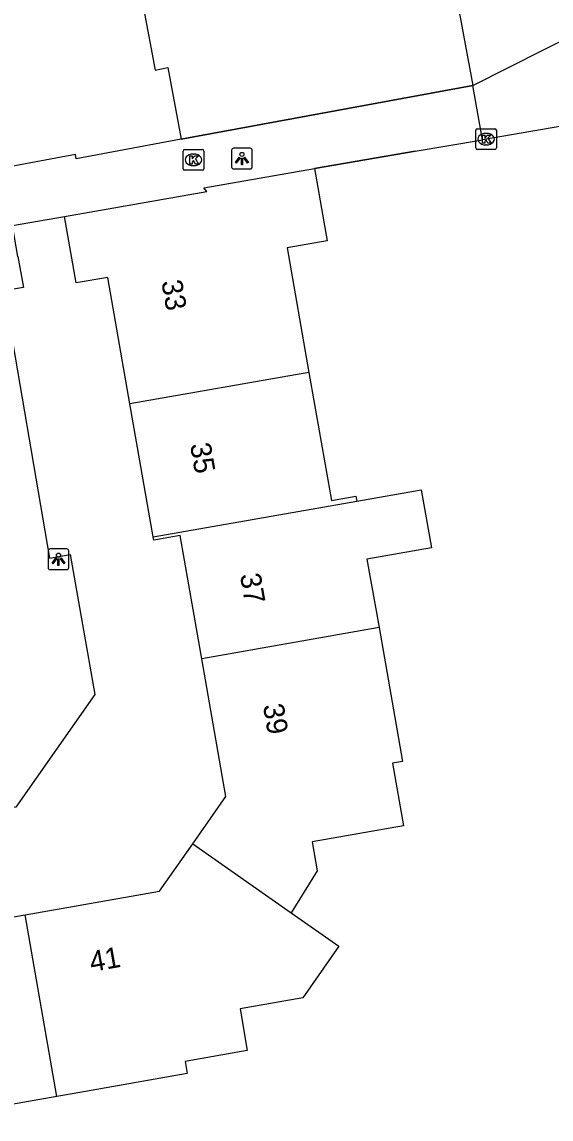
# Model space of a CAD drawing. Extents: x 157793 to 159380, y 380882 to 382313.
# Drawn here: x 158807 to 158832.6, y 381608.8 to 381661.8 of the extents above; entities that cross this region are included whole.
import ezdxf

# ---------------------------------------------------------------- set-up
doc = ezdxf.new("R2010")
doc.units = 0
for name, color, linetype in [('IMGEO_Groenvoorziening', 7, 'Continuous'), ('IMGEO_Kolk', 7, 'Continuous'), ('IMGEO_Lichtpunt', 7, 'Continuous'), ('IMGEO_Muur', 7, 'Continuous'), ('IMGEO_Pand', 7, 'Continuous'), ('IMGEO_Pand_nummerreeks', 7, 'Continuous'), ('IMGEO_Voetpad_halfverhard', 7, 'Continuous'), ('IMGEO_Voetpad_open', 7, 'Continuous')]:
    doc.layers.add(name, color=color, linetype=linetype)

msp = doc.modelspace()

# ---------------------------------------------------------------- linework, layer by layer
at = {"layer": 'IMGEO_Groenvoorziening'}
msp.add_lwpolyline([(158826.671, 381670.08), (158828.773, 381658.761)], dxfattribs=at)
at = {"layer": 'IMGEO_Kolk'}
for p, q in [((158828.907, 381655.748), (158828.907, 381656.6)), ((158828.982, 381656.674), (158829.834, 381656.674)), ((158829.908, 381656.6), (158829.908, 381655.748)), ((158829.395, 381656.454), (158829.42, 381656.454)), ((158814.753, 381654.745), (158814.753, 381655.597)), ((158814.828, 381655.671), (158815.68, 381655.671)), ((158815.754, 381655.597), (158815.754, 381654.745)), ((158829.834, 381655.674), (158828.982, 381655.674)), ((158829.418, 381655.894), (158829.393, 381655.894)), ((158815.241, 381655.451), (158815.266, 381655.451)), ((158815.68, 381654.671), (158814.828, 381654.671)), ((158815.264, 381654.891), (158815.239, 381654.891))]:
    msp.add_line(p, q, dxfattribs=at)
for points in [[(158828.907, 381655.748), (158828.907, 381656.6)], [(158828.982, 381656.674), (158829.834, 381656.674)], [(158829.908, 381656.6), (158829.908, 381655.748)], [(158829.228, 381656.374), (158829.351, 381656.374), (158829.351, 381656.223), (158829.481, 381656.374), (158829.645, 381656.374), (158829.499, 381656.223), (158829.652, 381655.974), (158829.5, 381655.974), (158829.415, 381656.138), (158829.351, 381656.071), (158829.351, 381655.974), (158829.228, 381655.974), (158829.228, 381656.374)], [(158814.753, 381654.745), (158814.753, 381655.597)], [(158814.828, 381655.671), (158815.68, 381655.671)], [(158815.754, 381655.597), (158815.754, 381654.745)], [(158829.834, 381655.674), (158828.982, 381655.674)], [(158815.074, 381655.371), (158815.197, 381655.371), (158815.197, 381655.22), (158815.327, 381655.371), (158815.491, 381655.371), (158815.345, 381655.22), (158815.498, 381654.971), (158815.346, 381654.971), (158815.261, 381655.135), (158815.197, 381655.068), (158815.197, 381654.971), (158815.074, 381654.971), (158815.074, 381655.371)], [(158815.68, 381654.671), (158814.828, 381654.671)]]:
    msp.add_lwpolyline(points, dxfattribs=at)
for centre, start, end in [((158828.984, 381656.598), 91.552, 178.448), ((158828.984, 381656.598), 91.552, 178.448), ((158829.832, 381656.598), 1.552, 88.448), ((158829.832, 381656.598), 1.552, 88.448), ((158814.83, 381655.595), 91.552, 178.448), ((158814.83, 381655.595), 91.552, 178.448), ((158815.678, 381655.595), 1.552, 88.448), ((158815.678, 381655.595), 1.552, 88.448), ((158828.984, 381655.75), 181.552, 268.448), ((158828.984, 381655.75), 181.552, 268.448), ((158829.832, 381655.75), 271.552, 358.448), ((158829.832, 381655.75), 271.552, 358.448), ((158814.83, 381654.747), 181.552, 268.448), ((158814.83, 381654.747), 181.552, 268.448), ((158815.678, 381654.747), 271.552, 358.448), ((158815.678, 381654.747), 271.552, 358.448)]:
    msp.add_arc(centre, 0.0765, start, end, dxfattribs=at)
for centre, major_axis, ratio, start_param, end_param in [((158829.394, 381656.174), (-0.387, 0.002), 0.722429, 4.712389, 7.853982), ((158829.419, 381656.174), (-0.39, 0.002), 0.717154, 1.570796, 4.712389), ((158815.24, 381655.171), (-0.387, 0.002), 0.722429, 4.712389, 7.853982), ((158815.265, 381655.171), (-0.39, 0.002), 0.717154, 1.570796, 4.712389)]:
    msp.add_ellipse(centre, major_axis=major_axis, ratio=ratio, start_param=start_param, end_param=end_param, dxfattribs=at)
at = {"layer": 'IMGEO_Lichtpunt'}
for p, q in [((158817.099, 381655.638), (158817.099, 381654.831)), ((158817.099, 381655.638), (158817.099, 381654.831)), ((158818.001, 381655.733), (158817.193, 381655.733)), ((158818.001, 381655.733), (158817.193, 381655.733)), ((158818.095, 381654.831), (158818.095, 381655.638)), ((158818.095, 381654.831), (158818.095, 381655.638)), ((158817.193, 381654.737), (158818.001, 381654.737)), ((158817.193, 381654.737), (158818.001, 381654.737)), ((158808.226, 381636.259), (158808.226, 381635.452)), ((158808.226, 381636.259), (158808.226, 381635.452)), ((158809.128, 381636.354), (158808.32, 381636.354)), ((158809.128, 381636.354), (158808.32, 381636.354)), ((158809.222, 381635.452), (158809.222, 381636.259)), ((158809.222, 381635.452), (158809.222, 381636.259)), ((158808.32, 381635.358), (158809.128, 381635.358)), ((158808.32, 381635.358), (158809.128, 381635.358))]:
    msp.add_line(p, q, dxfattribs=at)
for points in [[(158817.473, 381655.302), (158817.512, 381655.274), (158817.324, 381655.012), (158817.286, 381655.039), (158817.473, 381655.302)], [(158817.575, 381655.254), (158817.622, 381655.254), (158817.622, 381654.932), (158817.575, 381654.932), (158817.575, 381655.254)], [(158817.685, 381655.274), (158817.723, 381655.301), (158817.91, 381655.039), (158817.871, 381655.011), (158817.685, 381655.274)], [(158808.6, 381635.923), (158808.639, 381635.895), (158808.451, 381635.633), (158808.413, 381635.66), (158808.6, 381635.923)], [(158808.812, 381635.895), (158808.85, 381635.922), (158809.037, 381635.66), (158808.998, 381635.632), (158808.812, 381635.895)], [(158808.702, 381635.875), (158808.749, 381635.875), (158808.749, 381635.553), (158808.702, 381635.553), (158808.702, 381635.875)]]:
    msp.add_lwpolyline(points, dxfattribs=at)
for centre in [(158817.598, 381655.436), (158808.725, 381636.057)]:
    msp.add_circle(centre, 0.0994, dxfattribs=at)
for centre, start, end in [((158817.193, 381655.638), 90, 180), ((158817.193, 381655.638), 90, 180), ((158818.001, 381655.638), 0, 90), ((158818.001, 381655.638), 0, 90), ((158817.193, 381654.831), 180, 270), ((158817.193, 381654.831), 180, 270), ((158818.001, 381654.831), 270, 0), ((158818.001, 381654.831), 270, 360), ((158808.32, 381636.259), 90, 180), ((158808.32, 381636.259), 90, 180), ((158809.128, 381636.259), 0, 90), ((158809.128, 381636.259), 0, 90), ((158808.32, 381635.452), 180, 270), ((158808.32, 381635.452), 180, 270), ((158809.128, 381635.452), 270, 0), ((158809.128, 381635.452), 270, 360)]:
    msp.add_arc(centre, 0.0946, start, end, dxfattribs=at)
at = {"layer": 'IMGEO_Muur'}
for points in [[(158814.661, 381656.173), (158828.773, 381658.761)], [(158825.984, 381655.589), (158821.104, 381654.757)]]:
    msp.add_lwpolyline(points, dxfattribs=at)
at = {"layer": 'IMGEO_Pand'}
for points in [[(158808.533, 381664.827), (158812.272, 381665.527), (158813.398, 381659.516), (158814.013, 381659.631), (158814.661, 381656.173)], [(158814.661, 381656.173), (158809.587, 381655.224), (158809.547, 381655.439), (158802.528, 381654.124)], [(158809.019, 381652.43), (158815.903, 381653.641), (158815.756, 381653.817), (158821.104, 381654.757)], [(158821.104, 381654.757), (158821.72, 381651.253), (158819.78, 381650.911), (158820.838, 381644.895)], [(158812.18, 381643.373), (158811.105, 381649.485), (158809.584, 381649.217), (158809.019, 381652.43)], [(158820.838, 381644.895), (158812.18, 381643.373)], [(158820.838, 381644.895), (158821.928, 381638.695), (158823.113, 381638.904), (158823.154, 381638.67)], [(158813.312, 381636.94), (158812.18, 381643.373)], [(158823.154, 381638.67), (158826.273, 381639.218), (158826.765, 381636.417), (158823.647, 381635.869), (158824.231, 381632.549)], [(158813.312, 381636.94), (158823.154, 381638.67)], [(158815.656, 381631.041), (158814.606, 381637.008), (158813.339, 381636.785), (158813.312, 381636.94)], [(158824.231, 381632.549), (158815.656, 381631.041)], [(158824.231, 381632.549), (158825.37, 381626.074), (158824.881, 381625.988), (158825.412, 381622.971), (158820.994, 381622.194), (158821.241, 381620.787), (158819.981, 381618.763)], [(158815.222, 381622.092), (158816.827, 381624.382), (158815.656, 381631.041)], [(158807.106, 381618.658), (158813.618, 381619.803), (158815.222, 381622.092)], [(158815.222, 381622.092), (158819.981, 381618.763)], [(158800.882, 381617.563), (158807.106, 381618.658)], [(158808.652, 381609.879), (158807.106, 381618.658)], [(158819.981, 381618.763), (158822.29, 381617.148), (158820.54, 381614.646), (158817.506, 381614.113), (158817.86, 381612.101), (158814.852, 381611.572), (158814.955, 381610.988), (158810.031, 381610.122), (158808.652, 381609.879)], [(158808.652, 381609.879), (158802.428, 381608.785)]]:
    msp.add_lwpolyline(points, dxfattribs=at)
at = {"layer": 'IMGEO_Voetpad_halfverhard'}
for points in [[(158828.773, 381658.761), (158833.915, 381661.369)], [(158834.014, 381656.96), (158829.228, 381656.143)]]:
    msp.add_lwpolyline(points, dxfattribs=at)
at = {"layer": 'IMGEO_Voetpad_open'}
for points in [[(158828.773, 381658.761), (158814.661, 381656.173)], [(158829.228, 381656.143), (158828.773, 381658.761)], [(158821.104, 381654.757), (158825.984, 381655.589), (158829.228, 381656.143)], [(158806.763, 381650.499), (158806.497, 381652), (158809.019, 381652.43)], [(158806.763, 381650.499), (158807.028, 381649), (158806.078, 381648.833), (158808.295, 381635.912), (158809.293, 381636.09), (158810.479, 381629.32), (158806.657, 381623.864), (158782.893, 381619.584), (158781.497, 381618.466)]]:
    msp.add_lwpolyline(points, dxfattribs=at)

# ---------------------------------------------------------------- texts
at = {"layer": 'IMGEO_Pand_nummerreeks'}
for s, rotation, p in [('33', 279.9758, (158813.698, 381649.286)), ('35', 279.98, (158815.084, 381641.407)), ('37', 279.9767, (158817.499, 381635.102)), ('39', 279.9767, (158818.61, 381628.789)), ('41', 9.9752, (158810.321, 381615.893))]:
    msp.add_text(s, height=1, rotation=rotation, dxfattribs=at).set_placement(p)

doc.saveas('drawing.dxf')
